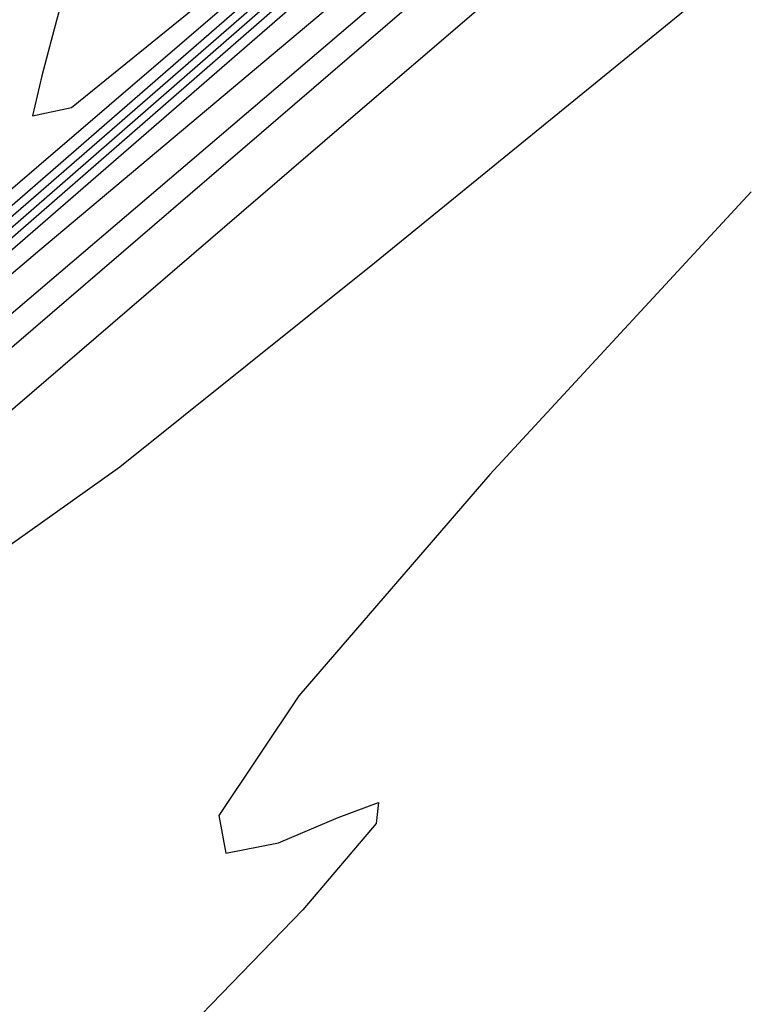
# Model space of a CAD drawing. Extents: x 3249832 to 3255657, y 13789405 to 13793316.
# Tile 726 of 1056: x 3253207.37 to 3253210.46, y 13791251.42 to 13791255.6. Entities that reach past the tile are written whole.
import ezdxf

# ---------------------------------------------------------------- set-up
doc = ezdxf.new("R2010")
doc.units = 0
doc.header["$LTSCALE"] = 100
doc.header["$MEASUREMENT"] = 0
for name, color, linetype in [('GRATIO_03231_CON', 1, 'CONTINUOUS'), ('GRATIO_0323_ICON', 1, 'CONTINUOUS'), ('TARGETS_EAST', 7, 'CONTINUOUS')]:
    doc.layers.add(name, color=color, linetype=linetype)

# ---------------------------------------------------------------- blocks, each defined once
blk = doc.blocks.new('Gratio_032316_contours')
at = {"layer": 'GRATIO_03231_CON', "color": 5, "linetype": 'Continuous', "flags": 128}
for points in [[(3253201.6585, 13791249.0562), (3253208.7399, 13791255.1436), (3253214.639, 13791260.1955), (3253217.7084, 13791262.7688), (3253218.7561, 13791263.5746), (3253219.2039, 13791263.8623)], [(3253200.1596, 13791247.6182), (3253204.5266, 13791251.3287), (3253206.6263, 13791253.0335), (3253207.1335, 13791253.338), (3253207.214, 13791253.2832), (3253207.7988, 13791253.6979), (3253208.8801, 13791254.5638), (3253210.2152, 13791255.6509), (3253211.5605, 13791256.7314)], [(3253210.4799, 13791254.8648), (3253209.3701, 13791253.665), (3253208.5585, 13791252.7264), (3253208.2201, 13791252.2181), (3253208.2497, 13791252.0581), (3253208.4724, 13791252.1015), (3253208.7256, 13791252.2101), (3253208.8972, 13791252.2725), (3253208.8878, 13791252.1834), (3253208.5764, 13791251.818), (3253207.7561, 13791250.9709), (3253206.1987, 13791249.417), (3253203.8441, 13791247.0906), (3253201.3059, 13791244.5642)]]:
    blk.add_lwpolyline(points, dxfattribs=at)
at = {"layer": 'GRATIO_03231_CON', "color": 1, "linetype": 'Continuous', "flags": 128}
for points in [[(3253201.4718, 13791249.2034), (3253206.4257, 13791253.4194), (3253215.3463, 13791261.091), (3253225.9004, 13791270.1944), (3253234.8639, 13791277.9291), (3253239.86, 13791282.2289), (3253241.9, 13791283.9634), (3253242.8421, 13791284.7366), (3253244.153, 13791285.8159), (3253245.7322, 13791287.1241), (3253247.0877, 13791288.2474), (3253247.9417, 13791288.9562), (3253248.8734, 13791289.7563), (3253250.6766, 13791291.3376), (3253253.8181, 13791294.1039), (3253257.4579, 13791297.3151), (3253260.4294, 13791299.9452), (3253262.1013, 13791301.4393), (3253263.9852, 13791303.1272), (3253268.1279, 13791306.8098), (3253275.7778, 13791313.586), (3253284.9892, 13791321.7458), (3253293.0173, 13791328.8768), (3253297.7719, 13791333.1433)], [(3253201.5308, 13791249.452), (3253203.3764, 13791251.006), (3253205.7622, 13791253.0041), (3253210.9337, 13791257.4141), (3253220.2072, 13791265.3949), (3253231.1821, 13791274.8703), (3253240.5289, 13791282.9557), (3253245.7489, 13791287.484), (3253247.6673, 13791289.1583), (3253247.9408, 13791289.3993), (3253248.125, 13791289.5479), (3253249.3736, 13791290.6266), (3253252.7395, 13791293.5783), (3253258.7542, 13791298.8829), (3253265.863, 13791305.1692), (3253271.9894, 13791310.6032), (3253275.5609, 13791313.7963), (3253277.0209, 13791315.1417), (3253277.3163, 13791315.4783), (3253277.3163, 13791315.4783), (3253277.4125, 13791315.6585), (3253278.3483, 13791316.5896), (3253281.1803, 13791319.1927), (3253286.5431, 13791324.0173)], [(3253201.9935, 13791249.9231), (3253205.3991, 13791252.872), (3253207.4593, 13791254.6196), (3253209.7597, 13791256.5517), (3253214.4531, 13791260.5545), (3253222.8321, 13791267.7659)], [(3253200.9004, 13791249.0216), (3253205.4478, 13791252.9775), (3253209.2674, 13791256.292), (3253211.5422, 13791258.2333), (3253213.7571, 13791260.0993), (3253217.9725, 13791263.6949), (3253225.4569, 13791270.1371), (3253234.3111, 13791277.7898), (3253241.8442, 13791284.3286), (3253246.0372, 13791288.0069), (3253247.5597, 13791289.3882), (3253247.7532, 13791289.6138), (3253247.7353, 13791289.6352), (3253247.7269, 13791289.6458), (3253247.7245, 13791289.6493), (3253247.7245, 13791289.6493), (3253247.9411, 13791289.8416), (3253249.4539, 13791291.1868), (3253253.5563, 13791294.8409), (3253261.0456, 13791301.516), (3253270.7349, 13791310.1479), (3253280.9411, 13791319.2283), (3253289.806, 13791327.1027)], [(3253202.1519, 13791250.2124), (3253206.8478, 13791254.2857), (3253212.3564, 13791259.0864), (3253217.004, 13791263.1319), (3253219.708, 13791265.4607), (3253221.752, 13791267.1944), (3253225.0114, 13791269.9757), (3253230.707, 13791274.8789), (3253237.4433, 13791280.7056), (3253243.1702, 13791285.6892), (3253246.3505, 13791288.5012), (3253247.4974, 13791289.5664), (3253247.6367, 13791289.7476), (3253247.7168, 13791289.8495), (3253248.3759, 13791290.4438), (3253250.1747, 13791292.0442), (3253250.1747, 13791292.0442), (3253253.6173, 13791295.1093), (3253258.9808, 13791299.8795), (3253266.4855, 13791306.5404), (3253275.6358, 13791314.6499), (3253283.072, 13791321.2554)], [(3253201.8674, 13791250.0552), (3253204.7192, 13791252.4869), (3253209.8215, 13791256.9177), (3253215.8108, 13791262.1408), (3253220.8723, 13791266.5519)], [(3253219.8032, 13791266.733), (3253210.5714, 13791258.7408), (3253205.3858, 13791254.171), (3253203.4376, 13791252.3408), (3253203.1064, 13791251.8783), (3253203.0434, 13791251.6434), (3253202.9858, 13791251.4225), (3253202.9424, 13791251.2339), (3253203.0813, 13791251.2336), (3253204.2077, 13791252.128), (3253207.2864, 13791254.7615), (3253212.7951, 13791259.5497), (3253219.2651, 13791265.1952)], [(3253221.1918, 13791267.9245), (3253212.4279, 13791260.3373), (3253207.5052, 13791255.9991), (3253205.6557, 13791254.2617), (3253205.3412, 13791253.8227), (3253205.2814, 13791253.5996), (3253205.2267, 13791253.3899), (3253205.1855, 13791253.2109), (3253205.3375, 13791253.2282), (3253206.548, 13791254.2008), (3253209.8536, 13791257.036), (3253215.7688, 13791262.1818), (3253222.7194, 13791268.2496)]]:
    blk.add_lwpolyline(points, dxfattribs=at)
at = {"layer": 'GRATIO_0323_ICON', "color": 7, "linetype": 'Continuous', "flags": 128}
for points in [[(3253199.5847, 13791247.9379), (3253203.8741, 13791251.6536), (3253208.9021, 13791256.0319), (3253213.1357, 13791259.712), (3253215.6251, 13791261.847), (3253217.7546, 13791263.6469), (3253221.4919, 13791266.8353), (3253228.0819, 13791272.5081), (3253235.8763, 13791279.2487), (3253242.5042, 13791285.0122), (3253246.1872, 13791288.2614), (3253247.5185, 13791289.4884), (3253247.684, 13791289.693), (3253247.8258, 13791289.8479), (3253248.9112, 13791290.8188), (3253251.8637, 13791293.4443), (3253251.8637, 13791293.4443), (3253257.3309, 13791298.3131), (3253264.8578, 13791305.0137), (3253273.7133, 13791312.8843), (3253282.7209, 13791320.8763)], [(3253222.5803, 13791269.116), (3253214.2844, 13791261.9338), (3253209.6245, 13791257.8273), (3253207.8737, 13791256.1826), (3253207.5761, 13791255.767), (3253207.5195, 13791255.5558), (3253207.4677, 13791255.3573), (3253207.4287, 13791255.1879), (3253207.5938, 13791255.2229), (3253208.8883, 13791256.2736), (3253212.4208, 13791259.3105), (3253218.7425, 13791264.8138)]]:
    blk.add_lwpolyline(points, dxfattribs=at)

msp = doc.modelspace()

# ---------------------------------------------------------------- block references
at = {"layer": 'TARGETS_EAST'}
msp.add_blockref('Gratio_032316_contours', (0, 0), dxfattribs=at)

doc.saveas('drawing.dxf')
